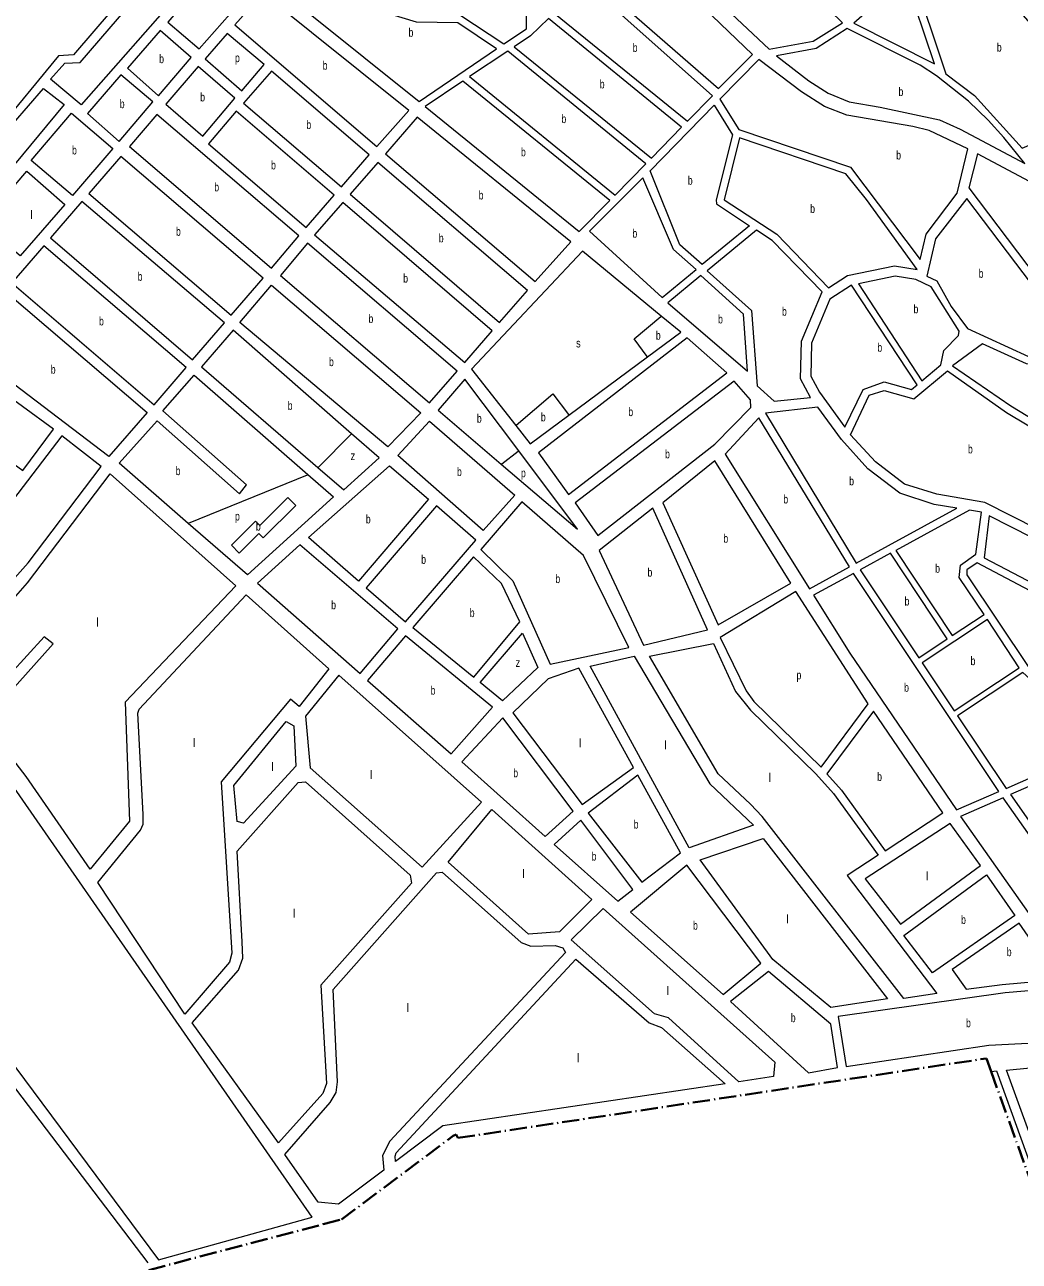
# Model space of a CAD drawing. Extents: x 639657 to 671642, y 222838 to 252123.
# Drawn here: x 651595 to 652754, y 228746 to 230186 of the extents above; entities that cross this region are included whole.
import ezdxf

# ---------------------------------------------------------------- set-up
doc = ezdxf.new("R2010")
doc.units = 0
doc.header["$LTSCALE"] = 4
doc.linetypes.add('DOT_DASHED', pattern=[7.7, 5, -1.2, 0.3, -1.2])
for name, color, linetype, lineweight in [('1', 7, 'Continuous', 13), ('21', 7, 'Continuous', 13), ('4', 7, 'DOT_DASHED', 40)]:
    doc.layers.add(name, color=color, linetype=linetype, lineweight=lineweight)
doc.layers.add('7', color=7, linetype='Continuous')

msp = doc.modelspace()

# ---------------------------------------------------------------- linework, layer by layer
at = {"layer": '1'}
for p, q in [((652634.917, 229767.089), (652558.62, 229883.13)), ((652566.465, 229884.717), (652640.285, 229771.613)), ((652239.12, 229598.75), (652170.673, 229690.118)), ((651751.026, 228747.718), (651929.955, 228797.451))]:
    msp.add_line(p, q, dxfattribs=at)
for points in [[(651446.72, 230535.15), (651678.72, 230364.7), (651649.47, 230329.86), (651778.71, 230227.23), (651660.91, 230093.12), (651625.32, 230122.97), (651641.74, 230141.59), (651659.58, 230142.58), (651727.27, 230221.27), (651718.26, 230228.84), (651651.88, 230151.4), (651634.45, 230149.99), (651560.66, 230060.78)], [(652336.614, 229847.135), (652244.85, 229922.79), (652115.67, 229785.05), (652167.335, 229719.475), (652184.05, 229698.26)], [(652640.285, 229771.613), (652662.42, 229790.27), (652666.03, 229807.05), (652683.28, 229824.42), (652683.82, 229829.31), (652651.4, 229881.24), (652633.52, 229889.66), (652609.14, 229893.35), (652566.465, 229884.717)], [(652558.62, 229883.13), (652533.36, 229866.82), (652511.77, 229815.45), (652510.95, 229777.23), (652521.13, 229758.3), (652550.58, 229717.66)], [(652320.757, 229799.608), (652359.46, 229828.3), (652336.614, 229847.135)], [(651975.965, 229709.914), (651837.85, 229830.63), (651800.92, 229787.78), (651936.807, 229670.734), (651966.87, 229644.84)], [(652184.05, 229698.26), (652229.212, 229731.741), (652320.757, 229799.608)], [(651749.35, 229725.2), (651845.57, 229640.18), (651853.49, 229650.33), (651756.08, 229736.79), (651792.5, 229778.05), (651924.96, 229662.5)], [(652170.673, 229690.118), (652108.09, 229773.66), (652076.71, 229737.53), (652150.373, 229674.585), (652239.12, 229598.75)], [(652550.58, 229717.66), (652572.05, 229761.63), (652596.32, 229770.58), (652628.44, 229761.63), (652634.917, 229767.089)], [(651785.643, 229605.527), (651705, 229675.53), (651749.35, 229725.2)], [(651966.87, 229644.84), (652007.96, 229681.95), (651975.965, 229709.914)], [(651924.96, 229662.5), (651954.96, 229636.33), (651854.76, 229545.53), (651785.643, 229605.527)], [(651929.955, 228797.451), (651579.72, 229302.12), (651491.38, 229414.76), (651354.16, 229281.3), (651751.026, 228747.718)], [(651738.877, 228744.342), (651571.067, 228964.95), (651376.52, 228839.59), (651389.39, 228818.91), (651290.98, 228745.67), (651501.927, 228548.753)], [(652721.144, 228967.066), (652727.37, 228968.04), (652840.64, 228654.32), (653505.16, 227445.52), (653736.61, 227336.66), (653997.8, 227222.88), (654191.766, 227095.851), (654189.938, 227093.586), (654189.534, 227093.086)]]:
    msp.add_lwpolyline(points, dxfattribs=at)
for points in [[(652462.7, 230157.92), (652513.73, 230167.1), (652547.97, 230188.61), (652281.1, 230448.67), (652273.12, 230349.7), (652342.96, 230270.55)], [(651761.78, 230189.44), (651798.29, 230158.34), (651860.9, 230229.45), (651690.44, 230356.53), (651667.23, 230328.68), (651795.01, 230228.27)], [(651976.47, 230287.05), (651971.02, 230254.59), (652007.46, 230235.56), (652027.14, 230206.24), (652053.26, 230198.05), (652102.09, 230197.93), (652153.31, 230164.08), (652179.84, 230181.67), (652179.14, 230245.22), (652141.61, 230279.08), (652084.32, 230251.79), (652053.88, 230285.99), (652013.48, 230290.46)], [(652403.67, 230112.11), (652443.28, 230151.86), (652302.44, 230286.8), (652254.88, 230241.84)], [(652628.82, 230247.97), (652668.39, 230129.37), (652701.91, 230103.79), (652757.43, 230042.47), (652870.61, 230091.61), (652845.59, 230111.69), (652831.43, 230114.24), (652742.73, 230216.24), (652651.03, 230267.75)], [(651965.33, 230247.71), (651925.94, 230200.08), (652054.85, 230097.05), (652144.83, 230158.32), (652099.9, 230188.79), (652051.71, 230189.4), (652022.05, 230198.34), (652001.45, 230228.84)], [(652396.56, 230103.56), (652248.5, 230235.55), (652211.78, 230200.23), (652367.36, 230073.91)], [(652621.39, 230241.26), (652561.09, 230188.36), (652655, 230140.96)], [(651872.42, 230223.3), (651839.84, 230186.2), (652005.32, 230044.69), (652042.67, 230086.57)], [(652205.29, 230193.72), (652184.3, 230173.29), (652165.51, 230160.65), (652325.28, 230030.79), (652360.54, 230067.24)], [(651750.95, 230103.67), (651789.11, 230148.06), (651753.12, 230179.69), (651714.786, 230135.749)], [(651831.04, 230176.15), (651805.39, 230146.63), (651848.13, 230109.5), (651873.99, 230139.92)], [(652471.01, 230150.08), (652508.8, 230121.11), (652531.24, 230106.81), (652555.58, 230096.73), (652591.86, 230090.2), (652661.12, 230075.66), (652685.14, 230064.88), (652760.28, 230024.87), (652735.97, 230055.05), (652717.66, 230075.08), (652694.93, 230097.27), (652657.5, 230126.95), (652638.58, 230139.29), (652553.45, 230182.01), (652517.14, 230158.7)], [(652158.16, 230155.65), (652113.54, 230126.22), (652283.2, 229988.04), (652318.89, 230024.28)], [(652405.02, 230099.78), (652427.13, 230064.21), (652557.39, 230020.33), (652638.4, 229913.14), (652645.32, 229942.34), (652681.56, 229990.09), (652693.85, 230041.86), (652648.83, 230063.02), (652630.08, 230068.05), (652553.1, 230080.91), (652526.88, 230090.97), (652500.11, 230108.23), (652450.52, 230145.85)], [(651797.39, 230137.67), (651759.58, 230093.87), (651802.64, 230056.52), (651839.99, 230100.8)], [(651882.6, 230132.3), (651850.13, 230095.16), (651964.15, 229997.65), (651996.41, 230034.8)], [(651705.3, 230050.56), (651744.27, 230096.49), (651707.14, 230127.91), (651668.17, 230082.82)], [(652105.54, 230120.68), (652061.68, 230091.15), (652241.02, 229945.62), (652276.71, 229981.86)], [(651532.34, 229962.57), (651508.44, 229985.13), (651506.44, 230001.18), (651549.92, 230052.26), (651564.12, 230051.6), (651616.87, 230112.08), (651640.97, 230093.44)], [(652398.38, 230092.76), (652419.88, 230058.33), (652400.67, 229982.26), (652401.31, 229977.97), (652439.61, 229952.33), (652384.5, 229907.28), (652358.57, 229930.2), (652323.79, 230016.39)], [(651697.69, 230042.22), (651650.76, 229987.46), (651602.57, 230028.07), (651649.72, 230083.21)], [(651749.15, 230081.8), (651717.16, 230044.54), (651882.58, 229902.87), (651914.67, 229940.39)], [(651841.33, 230085.59), (651809.18, 230047.63), (651922.99, 229950.23), (651955.73, 229987.76)], [(652052.29, 230078.63), (652015.31, 230035.99), (652189.87, 229887.13), (652231.25, 229933.69)], [(652427.97, 230054.59), (652409.97, 229982.46), (652471.63, 229942.27), (652531.83, 229879.81), (652553.83, 229894.21), (652608.65, 229905.44), (652634.92, 229901.28), (652575.87, 229982.99), (652551.88, 230012.64)], [(651707.18, 230032.93), (651669.72, 229989.71), (651835.84, 229848.3), (651873.03, 229891.36)], [(652705.25, 230035.84), (652695.21, 229996.46), (652819.39, 229832.03), (652833.65, 229869.03), (652882.91, 229893.32), (652870.28, 229910.28), (652812.94, 229970.24), (652782.67, 229993.81), (652765.86, 230003.75)], [(651641.83, 229977.17), (651589.79, 229917.11), (651545.16, 229954.73), (651597.49, 230015.84)], [(652006.41, 230026.1), (651974.26, 229989.06), (652148.28, 229839.71), (652181.07, 229876.92)], [(652315.36, 230008.06), (652253.16, 229945.79), (652337.83, 229868.67), (652377.4, 229901.21), (652351.05, 229924.5)], [(651661.78, 229980.51), (651625.24, 229938.04), (651790.71, 229795.89), (651827.74, 229839.11)], [(651965.67, 229979.17), (651932.88, 229941.54), (652107.77, 229793.05), (652139.64, 229829.87)], [(652646.06, 229893.71), (652657.73, 229888.02), (652674.57, 229858.35), (652693.79, 229832.42), (652764.67, 229799.79), (652804.71, 229799.21), (652815.45, 229806.3), (652815.56, 229821.99), (652693.02, 229984.13), (652656.44, 229936.91)], [(652390.2, 229899.71), (652441.85, 229853.52), (652448.72, 229765.93), (652468.51, 229747.9), (652510.77, 229752.23), (652499.05, 229773.99), (652500.03, 229817.64), (652524.3, 229875.33), (652466, 229935.01), (652447.93, 229947.03)], [(651580.17, 229885.74), (651745.85, 229743.63), (651783.09, 229786.96), (651617.35, 229928.74)], [(651924.67, 229932.02), (651893.01, 229894.39), (652066.6, 229745.9), (652099.07, 229782.94)], [(652437.24, 229782.85), (652432.7, 229849.29), (652382.89, 229894.16), (652344.61, 229862.56)], [(651693.24, 229683.37), (651565.93, 229780.04), (651522.85, 229820.23), (651572, 229876.47), (651737.85, 229734.71)], [(652018.32, 229694.71), (651845.73, 229839.55), (651882.82, 229882.88), (652056.78, 229734.5)], [(652193.89, 229687.62), (652228.61, 229639.2), (652413.15, 229780.81), (652367.15, 229821.8)], [(652812.41, 229700.89), (652862.59, 229612.44), (652947.1, 229668.48), (652864.06, 229797.36), (652824.72, 229819.77), (652823.99, 229801.28), (652807.01, 229789.61), (652762.23, 229791.27), (652711.21, 229814.58), (652676.23, 229789.26), (652744, 229742.35)], [(651592.79, 229667.08), (651628.74, 229715.35), (651556.06, 229768.02), (651513.29, 229808.77), (651472.17, 229765.19), (651522.23, 229718.34)], [(652421.74, 229771.09), (652236.36, 229629.39), (652262.94, 229591.66), (652399.15, 229697.72), (652441.12, 229740.43), (652440.76, 229749.62)], [(652807.24, 229693.85), (652840.24, 229636.33), (652807.09, 229618.61), (652786.72, 229590.95), (652775.89, 229598.54), (652713.98, 229629.98), (652657.85, 229639.5), (652620.17, 229651.28), (652586.26, 229677.29), (652557.11, 229708.72), (652578.99, 229754.78), (652596.35, 229760.53), (652630.95, 229750.55), (652670.35, 229783.29), (652739.07, 229734.72)], [(652411.2, 229686.13), (652509.66, 229529.22), (652555.95, 229554.84), (652450.31, 229728.4)], [(652458.15, 229733.77), (652563.82, 229559.11), (652681.31, 229623.37), (652654.73, 229627.67), (652614.58, 229640.73), (652577.59, 229669.26), (652546.66, 229703.35), (652519.37, 229740.76)], [(652066.65, 229724.49), (652166.25, 229638.59), (652129.4, 229597.13), (652029.88, 229684.79)], [(651599.06, 229559.75), (651684.15, 229671.77), (651638.25, 229707.73), (651575.75, 229625.55), (651532.38, 229575.03), (651491.91, 229533.38), (651446.2, 229492.48), (651485.49, 229446.75), (651526.77, 229483.16), (651564.63, 229521.16)], [(652020, 229672.56), (652065.45, 229633.96), (651984.11, 229538.47), (651925.63, 229589.3)], [(652403.25, 229487.59), (652487.84, 229535.91), (652399.15, 229678.55), (652338.71, 229629.68)], [(651598.36, 229536.25), (651694.84, 229663.37), (651840.96, 229532.93), (651712.1, 229397.41), (651717.12, 229258.59), (651671.45, 229202.93), (651596.66, 229310.64), (651547.22, 229374.89), (651628.4, 229465.1), (651617.62, 229473.56), (651538.31, 229386.33), (651502.89, 229427.6)], [(651993.14, 229530.49), (652038.97, 229490.88), (652120.9, 229586.16), (652074.9, 229626.15)], [(652126.41, 229575.31), (652163.73, 229538.75), (652207.29, 229441.48), (652298.86, 229461), (652246.25, 229568.18), (652174.2, 229630.66)], [(652316.06, 229463.83), (652390.56, 229481.71), (652327.06, 229623.31), (652264.5, 229573.96)], [(652610.15, 229574.15), (652675.79, 229475.02), (652713.07, 229499.58), (652683.92, 229542.64), (652685.37, 229556.82), (652703.2, 229569.87), (652710.11, 229618.8), (652696.03, 229621.17)], [(652718.82, 229614.54), (652712.93, 229565.34), (652813.24, 229513.1), (652802.97, 229563.15), (652769.38, 229588.74)], [(651915.5, 229580.42), (651866.54, 229536.07), (651986, 229430.77), (652030.02, 229482.81)], [(652568.63, 229551.4), (652636.86, 229449.11), (652670.01, 229471.13), (652603.93, 229570.74)], [(652117.94, 229566.44), (652047.5, 229484.35), (652118.33, 229426.48), (652172.12, 229491.05), (652150.5, 229535.74)], [(652705.06, 229559.63), (652692.96, 229551.47), (652692.71, 229545.68), (652764.94, 229437.71), (652871.58, 229340.83), (652856.04, 229450.39), (652814.41, 229501.94)], [(652514.19, 229521.83), (652556.42, 229454.29), (652680.62, 229271.84), (652730.19, 229293.23), (652560.75, 229547.07)], [(652405.4, 229472.53), (652435.74, 229410.69), (652444.59, 229398.21), (652522.98, 229321.68), (652578, 229395.32), (652493.44, 229526.19)], [(651781.56, 229033.94), (651680.36, 229187.3), (651730.02, 229248.09), (651732.97, 229255.25), (651733.16, 229266.33), (651726.89, 229384.41), (651728.52, 229389.28), (651852.96, 229522.22), (651949.49, 229436.04), (651915.07, 229392.33), (651904.65, 229401.01), (651823.96, 229304.73), (651836.33, 229104.89), (651833.83, 229094.37)], [(652640.69, 229443.22), (652678.1, 229387.2), (652753.77, 229437.46), (652716.9, 229493.69)], [(652091.84, 229337.34), (652140.08, 229391.67), (652038.67, 229474.78), (651994.65, 229422.69)], [(652151.82, 229399.06), (652125.95, 229420.16), (652175.08, 229477.88), (652192.94, 229437.87)], [(652658, 229057.91), (652619.29, 229052.17), (652454.37, 229264.04), (652440.62, 229278.7), (652403.25, 229313.76), (652322.96, 229450.78), (652397.583, 229465.638), (652423.34, 229409.84), (652440.71, 229388.05), (652517.05, 229313.82), (652537.32, 229290.91), (652589.65, 229218.96), (652553.45, 229195.42)], [(652393.36, 229302.25), (652444.15, 229253.94), (652369.5, 229227.69), (652254.11, 229439.17), (652305.27, 229450.75)], [(652127.52, 229280.85), (651961.051, 229428.594), (651922.09, 229381.14), (651927.8, 229320.96), (652058.25, 229205.24)], [(652240.93, 229436.87), (652204.96, 229424.55), (652163.69, 229385.08), (652244.66, 229278.28), (652304.61, 229321.28)], [(652682.09, 229381.31), (652738.61, 229296.97), (652852.13, 229346.77), (652758.19, 229431.78)], [(652529.82, 229313.86), (652546.8, 229294.98), (652597.85, 229224.3), (652664.84, 229268.4), (652583.94, 229386.86)], [(651842.84, 229258.43), (651838.96, 229300.17), (651899.83, 229374.82), (651908.73, 229369.58), (651911.07, 229322.85), (651849.92, 229256.55)], [(652152.36, 229379.1), (652104.55, 229327.68), (652201.57, 229240.71), (652233.96, 229270.55)], [(652314.08, 229187.79), (652359.35, 229221.92), (652309.5, 229312.4), (652251.67, 229267.92)], [(652743.74, 229289.68), (652827.6, 229170.33), (652877.91, 229195.8), (652795.4, 229312.47)], [(651848.65, 229118.08), (651842.84, 229223.88), (651913.75, 229303.61), (651922.2, 229304.55), (652044.18, 229195.95), (652045.83, 229186.39), (651940.29, 229067.6), (651946.75, 228953.12), (651942.53, 228941.55), (651890.69, 228884.02), (651790.4, 229023.74), (651844.24, 229085.18), (651849.37, 229099.01)], [(652685.53, 229264.29), (652771.76, 229142.05), (652819.4, 229166.33), (652735.21, 229285.84)], [(652139.48, 229272.4), (652255.85, 229167.6), (652218.24, 229129.67), (652182.13, 229126.92), (652088.48, 229210.92)], [(652242.95, 229259.94), (652211.89, 229231.56), (652286.28, 229165.73), (652303.56, 229178.96)], [(652574.5, 229191.56), (652615.57, 229138.73), (652708.92, 229206.92), (652673.37, 229255.93)], [(652600.56, 229051.8), (652534.33, 229041.76), (652466.74, 229097.74), (652382.15, 229213.55), (652455.54, 229238.6)], [(651960.57, 228812.56), (651936.93, 228814.77), (651898.34, 228870.42), (651951.13, 228930.9), (651958.03, 228942.63), (651959.53, 228955.23), (651954.51, 229062.71), (652074.87, 229198.67), (652081.59, 229199.19), (652173.73, 229117.53), (652184.73, 229112.97), (652213.08, 229114.04), (652222.05, 229111.06), (652225.3, 229105.59), (652020.4, 228885.9), (652012.06, 228869.48), (652013.43, 228852.29)], [(652408.92, 229056.99), (652452.82, 229093.35), (652366.66, 229207.67), (652301.08, 229152.86)], [(652652.66, 229081.88), (652619.36, 229125.71), (652715.57, 229196.12), (652748.71, 229148.67)], [(652467.43, 228961.4), (652427.13, 228955.21), (652345.26, 229029.72), (652328.93, 229034.41), (652231.99, 229120.42), (652268.98, 229157.13), (652469.15, 228977.97)], [(652675.78, 229085.99), (652692.01, 229062.91), (652733.85, 229068.36), (652799.43, 229074.13), (652753.97, 229140.1)], [(652082.33, 228903.7), (652027.11, 228862.36), (652026.76, 228868.68), (652027.86, 228872.53), (652237.24, 229098.04), (652322.85, 229023.85), (652337.19, 229018.46), (652411.39, 228952.86)], [(652417.54, 229048.64), (652508.47, 228965.75), (652541.98, 228971.78), (652534.47, 229022.32), (652461.83, 229083.58)], [(652543.05, 229031.04), (652552.08, 228972.93), (652718.57, 228997.74), (652847.65, 229004.49), (652845.44, 229009.49), (652806.27, 229064.53), (652737.52, 229058.81)], [(652738.93, 228968.88), (652794.2, 228974.09), (652869.76, 228766.76), (652819.08, 228748.78)]]:
    msp.add_lwpolyline(points, close=True, dxfattribs=at)
at = {"layer": '21'}
for points in [[(652320.757, 229799.608), (652320.391, 229800.108), (652305.334, 229820.651), (652336.114, 229846.712), (652336.614, 229847.135)], [(652167.335, 229719.475), (652167.835, 229719.906), (652210.297, 229756.492), (652228.83, 229732.241), (652229.212, 229731.741)], [(651936.807, 229670.734), (651937.307, 229671.234), (651975.465, 229709.414), (651975.965, 229709.914)], [(652150.373, 229674.585), (652150.873, 229674.968), (652170.173, 229689.735), (652170.673, 229690.118)], [(651785.643, 229605.527), (651786.143, 229605.731), (651924.46, 229662.296), (651924.96, 229662.5)]]:
    msp.add_lwpolyline(points, dxfattribs=at)
msp.add_lwpolyline([(651845.032, 229570.885), (651835.871, 229580.05), (651863.939, 229608.105), (651869.077, 229602.965), (651901.726, 229635.601), (651910.872, 229626.452), (651873.068, 229588.66), (651867.942, 229593.788)], close=True, dxfattribs=at)
at = {"layer": '4'}
for points in [[(651943.001, 228789.248), (651964.27, 228794.83), (652094.14, 228892.08), (652097.88, 228893.62), (652099.63, 228889.71), (652715.61, 228982.4), (652721.144, 228967.066)], [(652721.144, 228967.066), (652835.14, 228651.18), (653499.57, 227439.02), (653726.56, 227332.83), (653996.15, 227217.92), (654189.534, 227093.086), (654206.939, 227081.85), (654311.793, 227014.164), (654317.98, 227010.17)], [(651512.085, 228539.271), (651512.22, 228539.74), (651739.6, 228735.87), (651943.001, 228789.248)]]:
    msp.add_lwpolyline(points, dxfattribs=at)

# ---------------------------------------------------------------- texts
at = {"layer": '7'}
for s, width, p in [('b', 0.75, (652042.348, 230172.38)), ('b', 0.75, (652303.49, 230154.73)), ('b', 0.75, (652727.846, 230155.11)), ('b', 0.75, (651751.793, 230141.68)), ('p', 0.75, (651840.158, 230142.825)), ('b', 0.75, (651942.253, 230133.995)), ('b', 0.75, (652265.169, 230112.255)), ('b', 0.75, (651799.614, 230097.095)), ('b', 0.75, (652613.263, 230103.44)), ('b', 0.75, (651705.914, 230089.235)), ('b', 0.75, (651923.307, 230064.975)), ('b', 0.75, (652220.499, 230071.845)), ('b', 0.75, (651650.286, 230035.335)), ('b', 0.75, (652173.311, 230033.15)), ('b', 0.75, (652610.549, 230029.495)), ('b', 0.75, (651882.19, 230017.91)), ('b', 0.75, (651815.993, 229992.335)), ('b', 0.75, (652367.775, 230000.02)), ('b', 0.75, (652124.052, 229982.88)), ('b', 0.75, (652510.332, 229967.2)), ('b', 0.75, (651771.361, 229940.615)), ('b', 0.75, (652077.607, 229932.905)), ('b', 0.75, (652303.22, 229938.365)), ('b', 0.75, (652706.571, 229891.67)), ('b', 0.75, (651726.69, 229888.2)), ('b', 0.75, (652036.136, 229886.11)), ('b', 0.75, (652477.451, 229847.465)), ('b', 0.75, (652630.704, 229850.326)), ('b', 0.75, (651681.745, 229836.185)), ('b', 0.75, (651995.673, 229838.96)), ('b', 0.75, (652403, 229838.505)), ('b', 0.75, (652330.525, 229819.506)), ('s', 0.8, (652237.523, 229810.525)), ('b', 0.75, (652588.627, 229805.505)), ('b', 0.75, (651949.667, 229788.795)), ('b', 0.75, (651625.523, 229779.92)), ('b', 0.75, (651901.578, 229737.735)), ('b', 0.75, (652121.984, 229722.868)), ('b', 0.75, (652196.556, 229724.412)), ('b', 0.75, (652298.424, 229730.5)), ('z', 0.8, (651974.86, 229679.304)), ('b', 0.75, (652341.264, 229681.375)), ('b', 0.75, (652694.122, 229687.12)), ('b', 0.75, (651770.971, 229661.79)), ('b', 0.75, (652098.795, 229660.81)), ('p', 0.75, (652173.361, 229659.339)), ('b', 0.75, (652555.758, 229649.935)), ('b', 0.75, (652479.047, 229628.81)), ('p', 0.75, (651840.158, 229608.928)), ('b', 0.75, (651992.614, 229605.515)), ('b', 0.75, (651864.497, 229597.236)), ('b', 0.75, (652409.199, 229583.07)), ('b', 0.75, (652057.111, 229558.515)), ('b', 0.75, (652320.773, 229543.57)), ('b', 0.75, (652655.94, 229548.095)), ('b', 0.75, (652213.471, 229536.07)), ('b', 0.75, (651952.2, 229505.595)), ('b', 0.75, (652620.284, 229509.925)), ('b', 0.75, (652113.697, 229496.46)), ('z', 0.8, (652167.104, 229438.47)), ('b', 0.75, (652697.178, 229440.445)), ('p', 0.75, (652494.376, 229423.935)), ('b', 0.75, (652068.054, 229406.06)), ('b', 0.75, (652619.775, 229409.455)), ('b', 0.75, (652164.377, 229309.905)), ('b', 0.75, (652588.358, 229305.58)), ('b', 0.75, (652304.69, 229250.095)), ('b', 0.75, (652255.628, 229212.835)), ('b', 0.75, (652373.808, 229132.33)), ('b', 0.75, (652686.162, 229139)), ('b', 0.75, (652739.383, 229101.505)), ('b', 0.75, (652487.765, 229024.665)), ('b', 0.75, (652691.914, 229018.73))]:
    msp.add_text(s, height=10, dxfattribs=dict(at, width=width)).set_placement(p)
for p in [(651601.514, 229959.963), (651678.35, 229485.46), (651790.906, 229345.013), (652240.771, 229344.621), (652340.388, 229342.33), (651882.274, 229317.189), (651997.479, 229307.914), (652461.761, 229304.522), (652174.92, 229192.642), (652644.966, 229189.952), (651907.434, 229146.268), (652482.372, 229139.541), (652343.092, 229056.17), (652039.853, 229036.295), (652238.481, 228977.997)]:
    msp.add_text('l', height=10, dxfattribs=at).set_placement(p)

doc.saveas('drawing.dxf')
